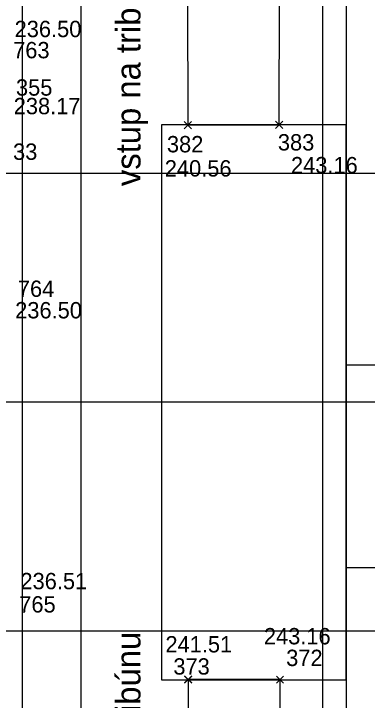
# Model space of a CAD drawing. Extents: x -264205 to -263659, y -1242401 to -1242060.
# Drawn here: x -263811.77 to -263800.94, y -1242184 to -1242163 of the extents above; entities that cross this region are included whole.
import ezdxf

# ---------------------------------------------------------------- set-up
doc = ezdxf.new("R2010")
doc.units = 0
for name, color, linetype in [('BOD_CISLO', 7, 'Continuous'), ('BOD_SYMBOL', 7, 'Continuous'), ('BOD_VYSKA', 7, 'Continuous'), ('KFA_SO_10-1_VSTUPY_TRIBUNA_C', 7, 'Continuous'), ('OBRUBNIKY_KOMUNIKACIE_PROJEKT', 7, 'Continuous'), ('OSI_STAVBY_KFA', 7, 'Continuous'), ('POPIS', 7, 'Continuous'), ('SITUACIA_DSP_2D', 7, 'Continuous')]:
    doc.layers.add(name, color=color, linetype=linetype)

msp = doc.modelspace()

# ---------------------------------------------------------------- linework, layer by layer
at = {"layer": 'BOD_SYMBOL'}
for p, q in [((-263806.549, -1242166.514), (-263806.328, -1242166.292)), ((-263806.328, -1242166.514), (-263806.549, -1242166.292)), ((-263806.547, -1242166.516), (-263806.326, -1242166.296)), ((-263806.326, -1242166.516), (-263806.547, -1242166.296)), ((-263803.75, -1242166.508), (-263803.529, -1242166.288)), ((-263803.529, -1242166.508), (-263803.75, -1242166.288)), ((-263806.541, -1242183.468), (-263806.32, -1242183.247)), ((-263806.32, -1242183.468), (-263806.541, -1242183.247)), ((-263806.541, -1242183.478), (-263806.32, -1242183.258)), ((-263806.32, -1242183.478), (-263806.541, -1242183.258)), ((-263803.726, -1242183.475), (-263803.504, -1242183.255)), ((-263803.504, -1242183.475), (-263803.726, -1242183.255))]:
    msp.add_line(p, q, dxfattribs=at)
at = {"layer": 'KFA_SO_10-1_VSTUPY_TRIBUNA_C'}
for p, q in [((-263806.449, -1242162.383), (-263806.437, -1242166.406)), ((-263806.431, -1242183.368), (-263806.419, -1242187.391))]:
    msp.add_line(p, q, dxfattribs=at)
for points in [[(-263806.437, -1242166.406), (-263806.438, -1242166.403), (-263803.639, -1242166.398), (-263803.633, -1242162.38), (-263806.449, -1242162.372), (-263806.449, -1242162.383)], [(-263806.419, -1242187.391), (-263806.42, -1242187.388), (-263803.621, -1242187.383), (-263803.615, -1242183.365), (-263806.431, -1242183.357), (-263806.431, -1242183.368)]]:
    msp.add_lwpolyline(points, dxfattribs=at)
at = {"layer": 'OBRUBNIKY_KOMUNIKACIE_PROJEKT'}
msp.add_line((-263801.593, -1242104.482), (-263801.593, -1242224.282), dxfattribs=at)
at = {"layer": 'OSI_STAVBY_KFA'}
for p, q in [((-263811.518, -1242083.237), (-263811.518, -1242246.707)), ((-263809.718, -1242083.237), (-263809.718, -1242246.707)), ((-263802.318, -1242083.237), (-263802.318, -1242246.707)), ((-263792.653, -1242167.882), (-263909.343, -1242167.882)), ((-263792.653, -1242174.882), (-263909.343, -1242174.882)), ((-263792.653, -1242181.882), (-263909.343, -1242181.882))]:
    msp.add_line(p, q, dxfattribs=at)
at = {"layer": 'SITUACIA_DSP_2D'}
for p, q in [((-263801.593, -1242104.482), (-263801.593, -1242224.282)), ((-263807.243, -1242166.394), (-263807.243, -1242183.369)), ((-263801.593, -1242166.394), (-263807.243, -1242166.394)), ((-263801.593, -1242166.394), (-263807.243, -1242166.394)), ((-263807.243, -1242166.394), (-263807.243, -1242183.369)), ((-263801.593, -1242183.369), (-263801.593, -1242166.394)), ((-263801.593, -1242183.369), (-263801.593, -1242166.394)), ((-263801.593, -1242173.732), (-263800.593, -1242173.732)), ((-263801.593, -1242179.932), (-263800.593, -1242179.932)), ((-263807.243, -1242183.369), (-263801.593, -1242183.369)), ((-263807.243, -1242183.369), (-263801.593, -1242183.369))]:
    msp.add_line(p, q, dxfattribs=at)

# ---------------------------------------------------------------- texts
at = {"layer": 'BOD_CISLO'}
for s, p in [('763', (-263811.79, -1242164.36)), ('355', (-263811.703, -1242165.503)), ('382', (-263807.079, -1242167.237)), ('383', (-263803.68, -1242167.18)), ('33', (-263811.793, -1242167.466)), ('764', (-263811.646, -1242171.659)), ('765', (-263811.603, -1242181.313)), ('372', (-263803.426, -1242182.95)), ('373', (-263806.882, -1242183.212))]:
    msp.add_text(s, height=0.5, dxfattribs=at).set_placement(p)
at = {"layer": 'BOD_VYSKA'}
for s, p in [('236.50', (-263811.745, -1242163.713)), ('238.17', (-263811.772, -1242166.071)), ('243.16', (-263803.278, -1242167.879)), ('240.56', (-263807.145, -1242167.977)), ('236.50', (-263811.728, -1242172.316)), ('236.51', (-263811.567, -1242180.601)), ('243.16', (-263804.109, -1242182.287)), ('241.51', (-263807.125, -1242182.534))]:
    msp.add_text(s, height=0.5, dxfattribs=at).set_placement(p)
at = {"layer": 'POPIS'}
for p in [(-263807.889, -1242168.27), (-263807.889, -1242189.039)]:
    msp.add_text('vstup na tribúnu', height=0.75, rotation=90, dxfattribs=at).set_placement(p)

doc.saveas('drawing.dxf')
